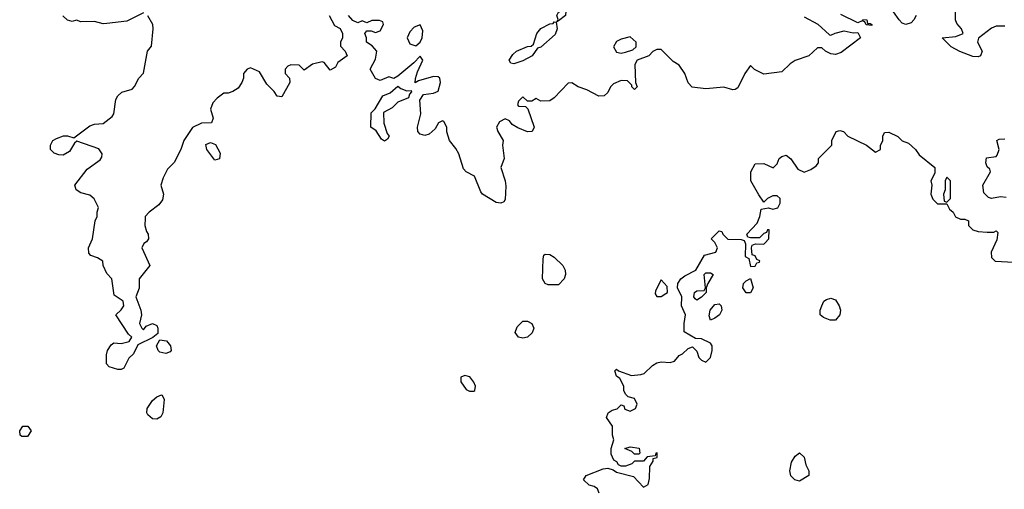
# Model space of a CAD drawing. Header units: inches. Extents: x 2380053 to 2584298, y 380219 to 546618.
# Tile 480 of 656: x 2491535 to 2495947, y 470548 to 472651. Entities that reach past the tile are written whole.
import ezdxf

# ---------------------------------------------------------------- set-up
doc = ezdxf.new("R2010")
doc.units = ezdxf.units.IN
doc.header["$MEASUREMENT"] = 0
doc.layers.add('C4497', color=7, linetype='Continuous')

msp = doc.modelspace()

# ---------------------------------------------------------------- linework, layer by layer
at = {"layer": 'C4497', "color": 2}
for points, elevation in [([(2495950, 472622), (2495910, 472622), (2495890, 472614), (2495830.7, 472569.3), (2495826.4, 472550), (2495847.7, 472510), (2495841, 472490), (2495830, 472484.5), (2495806.7, 472486.7), (2495748.2, 472508.2), (2495709, 472530), (2495668.7, 472570), (2495730, 472576), (2495762, 472590), (2495755.3, 472610), (2495734.6, 472634.6), (2495728, 472650), (2495728, 472710)], 42), ([(2492922, 472670), (2492945.4, 472625.4), (2492971.3, 472611.3), (2492982, 472590), (2492982, 472570), (2492972, 472550), (2492972.7, 472532.7), (2492994, 472510), (2493002, 472490), (2492961, 472459), (2492950, 472438), (2492926, 472426), (2492899, 472459), (2492890, 472462), (2492847.1, 472452.9), (2492810, 472426), (2492788, 472448), (2492750, 472448.7), (2492736.9, 472443.1), (2492724.7, 472430), (2492724.7, 472410), (2492744.7, 472390), (2492746, 472370), (2492710, 472306), (2492688.9, 472308.9), (2492675.3, 472330), (2492643.2, 472363.2), (2492610, 472418), (2492570, 472435.3), (2492554, 472430), (2492538, 472410), (2492538, 472390), (2492531.3, 472370), (2492514.8, 472345.2), (2492491, 472329), (2492470, 472322), (2492450, 472322), (2492419.8, 472300.2), (2492401.4, 472278.6), (2492391, 472250), (2492402, 472210), (2492394, 472190), (2492350, 472188), (2492310, 472168), (2492271.3, 472110), (2492258, 472070), (2492228.1, 472011.9), (2492198, 471982), (2492177.5, 471942.5), (2492167.3, 471910), (2492179.1, 471870), (2492175.2, 471844.8), (2492158.4, 471821.6), (2492116, 471790), (2492098, 471770), (2492096.9, 471763.1), (2492096, 471730), (2492102.8, 471702.8), (2492111, 471690), (2492112, 471670), (2492103.6, 471656.4), (2492091.3, 471648.7), (2492082, 471630), (2492118, 471550), (2492071, 471490), (2492071, 471449), (2492056, 471410), (2492078, 471350), (2492081, 471330), (2492072, 471290), (2492082, 471270), (2492090, 471262), (2492102, 471278), (2492131.1, 471291.1), (2492150, 471282), (2492154.8, 471270), (2492154.8, 471245.2), (2492132, 471228), (2492064.7, 471195.3), (2492045.4, 471154.6), (2492024.5, 471135.5), (2492002, 471090), (2491990, 471084), (2491975.3, 471084.7), (2491936, 471096), (2491924, 471110), (2491924, 471150), (2491929, 471170), (2491944.7, 471195.3), (2491956.4, 471203.6), (2491990, 471201), (2492026, 471210), (2492038, 471230), (2492022.7, 471242.7), (2491966, 471330), (2491990, 471352), (2492002, 471370), (2491999, 471390), (2491958, 471418), (2491948, 471490), (2491926, 471514), (2491908.7, 471550), (2491908, 471570), (2491884.7, 471584.7), (2491854.6, 471594.6), (2491845.2, 471605.2), (2491844, 471630), (2491862, 471670), (2491874, 471750), (2491882, 471770), (2491882, 471790), (2491888.7, 471810), (2491868.4, 471848.4), (2491850, 471866), (2491810, 471875.3), (2491788, 471890), (2491782, 471910), (2491838, 471982), (2491896.5, 472023.5), (2491904, 472036), (2491905.2, 472050), (2491890, 472072.7), (2491792, 472108), (2491781, 472099), (2491759.1, 472060.9), (2491730, 472045.2), (2491710, 472046), (2491690, 472054), (2491674, 472070), (2491673.2, 472090), (2491684, 472110), (2491700.1, 472119.9), (2491731.1, 472131.1), (2491750, 472131.3), (2491778, 472122), (2491850, 472176), (2491870, 472182.8), (2491910, 472186.8), (2491950, 472218), (2491957.2, 472230), (2491966, 472294), (2491975.3, 472310), (2491993.6, 472326.4), (2492039.3, 472340.7), (2492050, 472352), (2492068.7, 472390), (2492090, 472412), (2492108.7, 472510), (2492126.6, 472533.4), (2492134, 472610), (2492131.8, 472630), (2492110, 472669)], 42), ([(2492090, 472682), (2492015.2, 472644.8), (2491926.4, 472633.6), (2491910, 472633.2), (2491870, 472644), (2491810, 472642), (2491790, 472648.7), (2491770, 472644), (2491750, 472648.7), (2491729, 472669)], 42), ([(2495050, 472664.7), (2495110.9, 472630.9), (2495163.6, 472583.6), (2495170, 472582), (2495188.9, 472591.1), (2495230, 472601), (2495270, 472592), (2495290, 472594), (2495302, 472570), (2495216.3, 472503.7), (2495190, 472495.3), (2495170, 472498), (2495146, 472510), (2495130, 472526), (2495110, 472526), (2495070.9, 472489.1), (2495010, 472468.7), (2494986.8, 472453.2), (2494950, 472418), (2494870, 472408), (2494828.4, 472428.4), (2494810, 472446), (2494784.7, 472410), (2494753.7, 472346.3), (2494741, 472339), (2494730, 472337.2), (2494690, 472349.3), (2494610, 472341.2), (2494549.1, 472349.1), (2494530, 472368), (2494515.3, 472410), (2494490, 472448), (2494464, 472464), (2494410, 472518), (2494390, 472518), (2494371.6, 472508.4), (2494354, 472490), (2494302, 472470), (2494292, 472450), (2494294, 472370), (2494302, 472350), (2494290, 472338), (2494278, 472350), (2494278, 472358), (2494258, 472378), (2494230, 472379), (2494195.3, 472364.7), (2494182, 472350), (2494170, 472326), (2494154, 472310), (2494130, 472308.7), (2494077.2, 472337.2), (2494038, 472350), (2494010, 472368), (2493992.7, 472367.3), (2493930, 472302), (2493910, 472288), (2493870, 472286), (2493850, 472298), (2493830, 472286), (2493810, 472286), (2493790, 472306), (2493770, 472286), (2493766, 472270), (2493770, 472264.7), (2493802, 472262), (2493812, 472252), (2493841, 472170), (2493831, 472150), (2493810, 472149.2), (2493766.6, 472166.6), (2493742, 472182), (2493730, 472198), (2493710, 472208), (2493685.4, 472194.6), (2493672, 472170), (2493678, 472150), (2493702, 472110), (2493698, 472090), (2493706, 472030), (2493691, 471990), (2493710.6, 471930), (2493713.7, 471906.3), (2493710, 471846), (2493704.7, 471835.3), (2493691, 471829), (2493670, 471833.2), (2493609.5, 471869.5), (2493601, 471881), (2493573.2, 471950), (2493535.3, 471970), (2493523.7, 471983.7), (2493502.7, 472050), (2493490, 472074), (2493461.2, 472110), (2493449.1, 472149.1), (2493448.7, 472170), (2493436, 472196), (2493430, 472199), (2493412, 472190), (2493396.8, 472163.2), (2493370, 472139), (2493350, 472133.2), (2493330, 472139), (2493319, 472150), (2493317.2, 472170), (2493332.7, 472230), (2493328.4, 472291.6), (2493344, 472316), (2493390, 472322.8), (2493410, 472331.3), (2493421.2, 472370), (2493418, 472390), (2493410, 472395.3), (2493390, 472397.2), (2493322, 472378), (2493308, 472368), (2493308.7, 472388.7), (2493318, 472418), (2493342, 472470), (2493330, 472488), (2493302, 472458), (2493230, 472398), (2493212, 472388), (2493190, 472395.3), (2493150, 472379), (2493130, 472388), (2493106, 472430), (2493130, 472474), (2493135.3, 472510), (2493114, 472534), (2493088.7, 472550), (2493088.7, 472570), (2493082, 472590), (2493090, 472602), (2493110, 472602), (2493130, 472594), (2493150, 472602), (2493166, 472630), (2493162, 472642), (2493147.3, 472647.3), (2493112.7, 472647.3), (2493090, 472638), (2493070, 472646), (2493050, 472638), (2493028, 472648), (2493008, 472670)], 42), ([(2495312, 472652), (2495330.9, 472650.9), (2495334, 472634), (2495346, 472634), (2495354, 472630), (2495354, 472626), (2495328, 472628), (2495322, 472642), (2495310, 472646), (2495290, 472638), (2495214.6, 472674.6)], 42), ([(2495552, 472670), (2495542, 472650), (2495530, 472638), (2495506, 472630), (2495490, 472635.3), (2495475.3, 472650), (2495450, 472686)], 42), ([(2494131.3, 470530), (2494124.7, 470550), (2494110, 470561), (2494086.8, 470566.8), (2494062, 470590), (2494074, 470610), (2494150, 470639), (2494170, 470642), (2494194.6, 470634.6), (2494210, 470624), (2494285.2, 470605.2), (2494330, 470558), (2494350.9, 470569.1), (2494356.9, 470596.9), (2494358, 470650), (2494374, 470674), (2494374, 470686), (2494392, 470690), (2494392, 470712), (2494386, 470710), (2494382, 470698), (2494347.3, 470692.7), (2494330, 470674), (2494290, 470674), (2494278, 470662), (2494250, 470651.3), (2494230, 470651.3), (2494218, 470658), (2494210.7, 470670.7), (2494198, 470678), (2494185.4, 470705.4), (2494186, 470730), (2494198, 470770), (2494191, 470790), (2494191.3, 470831.3), (2494164.7, 470870), (2494172, 470890), (2494190, 470902), (2494212, 470908), (2494230, 470926), (2494242, 470922), (2494247.3, 470907.3), (2494270, 470898), (2494294, 470910), (2494302, 470930), (2494290, 470954), (2494262, 470962), (2494250, 470974), (2494242, 470990), (2494242, 471010), (2494224.7, 471044.7), (2494210, 471054), (2494202, 471078), (2494210, 471086), (2494218, 471078), (2494277.2, 471057.2), (2494318.5, 471061.5), (2494333.4, 471066.6), (2494370, 471102), (2494390, 471114), (2494410, 471119), (2494450, 471115.3), (2494470, 471122), (2494490, 471148), (2494505.4, 471154.6), (2494530, 471178), (2494550, 471186), (2494570, 471166), (2494578, 471138), (2494590, 471126), (2494610, 471118), (2494630, 471138), (2494638, 471170), (2494638, 471190), (2494630, 471202), (2494590, 471222), (2494563.6, 471223.6), (2494512.7, 471252.7), (2494512, 471290), (2494518, 471330), (2494501, 471370), (2494502, 471410), (2494482, 471450), (2494484.7, 471470), (2494498, 471490), (2494515.9, 471504.1), (2494564.7, 471530), (2494603.5, 471596.5), (2494654, 471610), (2494662, 471630), (2494650, 471654), (2494634, 471670), (2494670, 471706), (2494682, 471702), (2494686, 471690), (2494708.4, 471668.4), (2494767.3, 471667.3), (2494782, 471662), (2494787.3, 471647.3), (2494786, 471590), (2494802, 471582), (2494810, 471546), (2494830, 471548), (2494838, 471562), (2494850, 471566), (2494851.6, 471571.6), (2494838, 471578), (2494830, 471594), (2494818, 471598), (2494814, 471630), (2494818, 471642), (2494832.7, 471647.3), (2494870, 471646), (2494874, 471650), (2494892, 471670), (2494894, 471710), (2494886, 471710), (2494882, 471698), (2494870, 471694), (2494850, 471674), (2494810, 471674), (2494798, 471678), (2494794, 471690), (2494839.8, 471740.2), (2494852, 471770), (2494858, 471802), (2494890, 471808), (2494910, 471802), (2494931.6, 471808.4), (2494942, 471830), (2494942, 471850), (2494930, 471862), (2494910, 471862), (2494886, 471850), (2494870, 471834), (2494846.4, 471866.4), (2494812, 471930), (2494812, 471970), (2494830, 472006), (2494870, 472008), (2494912, 471988), (2494930, 472006), (2494938, 472030), (2494950, 472039), (2494970, 472044), (2494990, 472028.7), (2495021.2, 471981.2), (2495050, 471968), (2495079.8, 471980.2), (2495103.6, 471996.4), (2495114, 472010), (2495114, 472030), (2495174, 472090), (2495174, 472110), (2495194, 472150), (2495210, 472155.3), (2495226, 472150), (2495246, 472130), (2495330, 472089), (2495370, 472058), (2495392, 472070), (2495392.7, 472087.3), (2495402, 472110), (2495402, 472130), (2495410, 472146), (2495430, 472148), (2495470, 472128), (2495489.2, 472109.2), (2495518, 472098), (2495548.7, 472070), (2495566, 472046), (2495635.3, 471990), (2495636.4, 471963.6), (2495618, 471930), (2495622, 471910), (2495618, 471870), (2495627.3, 471847.3), (2495647.3, 471827.3), (2495690, 471826), (2495702, 471802), (2495718, 471790), (2495728.9, 471768.9), (2495750, 471758), (2495770, 471758), (2495786, 471750), (2495786, 471730), (2495806, 471710), (2495830, 471702), (2495870, 471699), (2495899.8, 471700.2), (2495910, 471706), (2495918, 471698), (2495914, 471666), (2495888.7, 471610), (2495890, 471586), (2495906, 471570), (2495990, 471566)], 46), ([(2495954.6, 471854.6), (2495930, 471857.6), (2495890, 471850.6), (2495875.5, 471855.5), (2495855.5, 471875.5), (2495850.6, 471910), (2495884.7, 471970), (2495882, 471982), (2495870, 471992), (2495864, 472010), (2495867.5, 472032.5), (2495910, 472038), (2495915.3, 472044.7), (2495924.7, 472070), (2495914, 472110), (2495923.6, 472116.4), (2495950, 472118)], 46)]:
    msp.add_lwpolyline(points, dxfattribs=dict(at, elevation=elevation))
for points, elevation in [([(2493942, 472642), (2493947.3, 472652.7), (2493942.7, 472670), (2493950, 472684.7), (2493970, 472698), (2493976, 472696), (2493982, 472690), (2493981, 472670), (2493950, 472646)], 38), ([(2493330, 472628), (2493302.8, 472617.2), (2493282.8, 472597.2), (2493270.8, 472570), (2493283.8, 472543.8), (2493310, 472534.8), (2493330, 472551), (2493338.4, 472570), (2493341.2, 472601.2)], 42), ([(2493750, 472454), (2493736.4, 472456.4), (2493729, 472470), (2493745.1, 472494.9), (2493761.2, 472510), (2493810.7, 472530.7), (2493826.8, 472533.2), (2493838, 472542), (2493851.8, 472590), (2493870, 472612.2), (2493910, 472633), (2493925.2, 472634.8), (2493930, 472642), (2493939.6, 472639.6), (2493942.8, 472610), (2493935.2, 472584.8), (2493870, 472529), (2493856, 472524), (2493831, 472490), (2493790, 472467)], 38), ([(2494270, 472574), (2494230, 472564), (2494210, 472554), (2494196, 472530), (2494210, 472506), (2494230, 472500.7), (2494250, 472506), (2494283.1, 472516.9), (2494298, 472530), (2494298, 472550)], 42), ([(2493270, 472332), (2493290, 472334), (2493291.6, 472328.4), (2493282, 472318), (2493278, 472302), (2493230, 472282), (2493203.5, 472256.5), (2493164.7, 472235.3), (2493167.3, 472187.3), (2493181.4, 472141.4), (2493190.8, 472130), (2493183.6, 472116.4), (2493170, 472108), (2493156.4, 472116.4), (2493132.9, 472152.9), (2493108, 472170), (2493110, 472234), (2493128.4, 472251.6), (2493162, 472310), (2493196, 472324), (2493230, 472354), (2493242.8, 472342.8)], 42), ([(2492410, 472022), (2492373.2, 472070), (2492370, 472092), (2492390, 472101), (2492412.7, 472092.7), (2492433.2, 472053.2), (2492430, 472028)], 42), ([(2495690, 471946), (2495682, 471930), (2495682, 471890), (2495674, 471870), (2495678, 471838), (2495690, 471834), (2495706, 471850), (2495706, 471930)], 46), ([(2493903.3, 471463.3), (2493889.7, 471469.7), (2493878.4, 471490), (2493880.1, 471579.9), (2493883.7, 471596.3), (2493890, 471601), (2493910, 471599.1), (2493930, 471588.2), (2493968.2, 471550), (2493979.3, 471530), (2493981.6, 471510), (2493975.5, 471490), (2493950, 471463.7)], 42), ([(2494410, 471486), (2494383.5, 471436.5), (2494382.8, 471422.8), (2494390, 471412), (2494410, 471411.3), (2494430, 471424.7), (2494438, 471430), (2494436.4, 471456.4)], 46), ([(2494570, 471395.3), (2494561.2, 471401.2), (2494555.3, 471410), (2494559, 471430), (2494570, 471437.3), (2494602, 471438), (2494608, 471450), (2494602, 471510), (2494610, 471518), (2494630, 471518), (2494642, 471510), (2494618, 471470), (2494611.3, 471450), (2494610.9, 471429.1), (2494590, 471408.7)], 46), ([(2494790, 471428), (2494775.3, 471450), (2494778, 471470), (2494790, 471482), (2494810, 471492), (2494822, 471450), (2494810, 471428)], 46), ([(2495190, 471305.2), (2495166, 471306), (2495137.2, 471317.2), (2495122, 471330), (2495122, 471350), (2495128.7, 471370), (2495139, 471390), (2495150, 471398.8), (2495170, 471404), (2495190, 471396.3), (2495207.7, 471370), (2495213.4, 471350), (2495210.7, 471330)], 46), ([(2494630, 471306), (2494624.7, 471324.7), (2494629.5, 471350.5), (2494650, 471376), (2494670, 471378), (2494678, 471370), (2494681, 471350), (2494671.3, 471330), (2494650, 471314)], 46), ([(2493790, 471224.5), (2493770, 471229.4), (2493756, 471250), (2493764.4, 471275.6), (2493790, 471300.5), (2493810, 471300.4), (2493830, 471290.5), (2493838.4, 471270), (2493831.7, 471248.3), (2493810, 471229.4)], 42), ([(2492190, 471156), (2492162.7, 471162.7), (2492155.3, 471170), (2492148, 471190), (2492163.1, 471216.9), (2492192.7, 471212.7), (2492210.6, 471190), (2492214, 471170), (2492210, 471164)], 42), ([(2493530, 471057.2), (2493512, 471050), (2493511.3, 471030), (2493535.3, 470995.3), (2493550, 470986.8), (2493570, 470987.3), (2493574, 470990), (2493577.2, 471010), (2493570, 471028), (2493551.6, 471051.6)], 46), ([(2492150, 470862.7), (2492130, 470863.7), (2492110, 470881.2), (2492104.5, 470890), (2492106.6, 470910), (2492130, 470946), (2492150, 470962), (2492170.7, 470970.7), (2492174, 470970), (2492182, 470950), (2492176, 470890), (2492167.3, 470872.7)], 42), ([(2491570, 470784), (2491544.7, 470784.7), (2491538, 470790), (2491535.3, 470810), (2491550, 470831), (2491571.3, 470831.3), (2491586, 470810)], 42), ([(2494290, 470706), (2494278, 470718), (2494246, 470730), (2494270, 470738), (2494311.6, 470731.6), (2494314, 470710), (2494310, 470706)], 46), ([(2495030, 470584), (2495008.7, 470590), (2494990, 470608.7), (2494986, 470630), (2494993.2, 470670), (2495010, 470696), (2495030, 470711), (2495050, 470692), (2495057.3, 470657.3), (2495071, 470630), (2495071.3, 470610)], 46)]:
    msp.add_lwpolyline(points, close=True, dxfattribs=dict(at, elevation=elevation))

doc.saveas('drawing.dxf')
